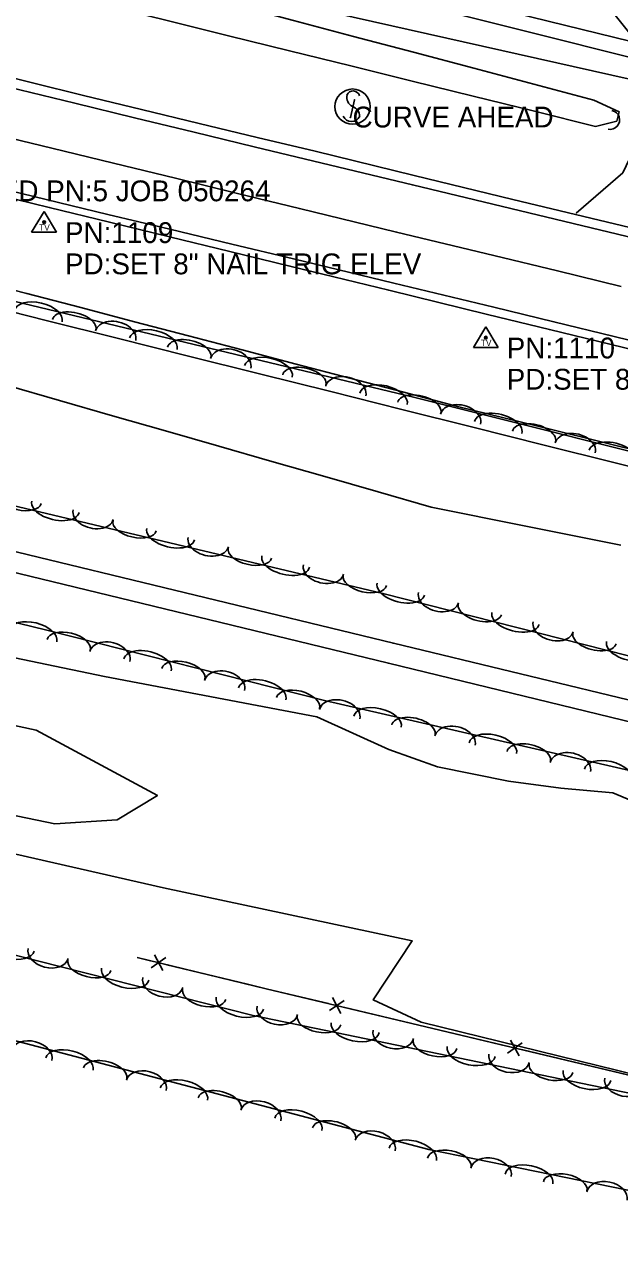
# Model space of a CAD drawing. Extents: x 1441650 to 1491889, y 345904 to 358319.
# Drawn here: x 1446655.8 to 1446798.8, y 354080.8 to 354373 of the extents above; entities that cross this region are included whole.
import ezdxf

# ---------------------------------------------------------------- set-up
doc = ezdxf.new("R2010")
doc.units = 0
for name, color, linetype in [('S_CROSS_DRAIN', 7, 'Continuous'), ('S_DITCHLINE', 7, 'Continuous'), ('S_EDGE_PAVEMENT', 7, 'Continuous'), ('S_FENCE', 7, 'Continuous'), ('S_GAS_UTILITIES', 7, 'Continuous'), ('S_GRAVEL_ROAD', 7, 'Continuous'), ('S_MSC_PT_SYM', 7, 'Continuous'), ('S_PAVEMENT_CROWN', 7, 'Continuous'), ('S_PRIMARY_CTL_ANNOT', 7, 'Continuous'), ('S_RAILROAD', 7, 'Continuous'), ('S_SECONDARY_CTL', 7, 'Continuous'), ('S_SECONDARY_CTL_ANNOT', 7, 'Continuous'), ('S_SHOULDER', 7, 'Continuous'), ('S_SIGN', 7, 'Continuous'), ('S_SIGN_ANNOT', 7, 'Continuous'), ('S_STREAM', 7, 'Continuous'), ('S_TREE', 7, 'Continuous'), ('S_UNDERGROUND_CABLE', 7, 'Continuous'), ('S_WATER_UTILITIES', 7, 'Continuous')]:
    doc.layers.add(name, color=color, linetype=linetype)

msp = doc.modelspace()

# ---------------------------------------------------------------- linework, layer by layer
at = {"layer": 'S_CROSS_DRAIN'}
msp.add_arc((1446796.52, 354350.08), 2.3, 258.0748, 78.404, dxfattribs=at)
at = {"layer": 'S_DITCHLINE'}
for points in [[(1446648.74, 354384.43), (1446662.09, 354380.98), (1446675.44, 354377.53), (1446690.14, 354373.91), (1446704.84, 354370.28), (1446719.54, 354366.65), (1446734.24, 354363.03), (1446748.95, 354359.4), (1446763.65, 354355.77), (1446778.35, 354352.15), (1446793.05, 354348.52), (1446798.14, 354349.79), (1446798.7, 354352.02), (1446792.64, 354354.84), (1446778.2, 354358.66), (1446763.76, 354362.48), (1446749.32, 354366.3), (1446734.87, 354370.11), (1446720.43, 354373.93), (1446705.99, 354377.75), (1446691.55, 354381.57), (1446677.11, 354385.39), (1446663.58, 354388.59), (1446650.04, 354391.79)], [(1446643.15, 354311.73), (1446656.42, 354308.4), (1446669.36, 354305.01), (1446682.29, 354301.62), (1446695.22, 354298.24), (1446708.16, 354294.85), (1446721.09, 354291.46), (1446734.02, 354288.07), (1446746.96, 354284.69), (1446759.89, 354281.3), (1446782.79, 354275.63), (1446805.69, 354269.95)], [(1446651.48, 354286.37), (1446664.24, 354282.71), (1446676.99, 354279.06), (1446689.75, 354275.4), (1446702.51, 354271.75), (1446715.27, 354268.09), (1446728.02, 354264.44), (1446740.78, 354260.78), (1446753.54, 354257.13), (1446776.31, 354252.57), (1446799.08, 354248.01)]]:
    msp.add_lwpolyline(points, dxfattribs=at)
at = {"layer": 'S_EDGE_PAVEMENT'}
for points in [[(1446644.08, 354359.82), (1446667.92, 354354.06), (1446682.27, 354350.59), (1446696.63, 354347.12), (1446710.98, 354343.65), (1446725.33, 354340.18), (1446749.02, 354334.48), (1446772.7, 354328.79), (1446787.68, 354325.2), (1446802.65, 354321.61)], [(1446637.91, 354336.55), (1446661.02, 354330.97), (1446675.89, 354327.4), (1446690.75, 354323.84), (1446705.61, 354320.27), (1446720.47, 354316.7), (1446744.53, 354310.91), (1446768.59, 354305.11), (1446783.04, 354301.61), (1446797.49, 354298.1), (1446811.93, 354294.59)]]:
    msp.add_lwpolyline(points, dxfattribs=at)
at = {"layer": 'S_FENCE'}
for p, q in [((1446689.82, 354148.95), (1446686.28, 354146.5)), ((1446689.07, 354145.82), (1446687.04, 354149.62)), ((1446732.6, 354138.68), (1446729.08, 354136.22)), ((1446731.87, 354135.55), (1446729.81, 354139.34)), ((1446775.41, 354128.49), (1446771.88, 354126.03)), ((1446774.67, 354125.37), (1446772.62, 354129.16))]:
    msp.add_line(p, q, dxfattribs=at)
for points in [[(1446686.11, 354148.19), (1446682.92, 354148.96)], [(1446966.28, 354081.43), (1446713.9, 354141.48), (1446682.92, 354148.96)], [(1446709.44, 354142.55), (1446690, 354147.25)], [(1446728.89, 354137.91), (1446713.9, 354141.48), (1446709.44, 354142.55)], [(1446752.24, 354132.35), (1446732.78, 354136.98)], [(1446771.7, 354127.72), (1446752.24, 354132.35)], [(1446795.05, 354122.17), (1446775.59, 354126.8)], [(1446814.51, 354117.54), (1446795.05, 354122.17)]]:
    msp.add_lwpolyline(points, dxfattribs=at)
at = {"layer": 'S_GAS_UTILITIES'}
msp.add_line((1446655.11, 354405.01), (1446831.87, 354361.39), dxfattribs=at)
at = {"layer": 'S_GRAVEL_ROAD'}
msp.add_lwpolyline([(1446772.22, 354446.15), (1446775.94, 354421.99), (1446779.67, 354397.83), (1446794.19, 354379.67), (1446808.7, 354361.5), (1446805.18, 354349.1), (1446799.55, 354337.34), (1446788.38, 354327.7)], dxfattribs=at)
at = {"layer": 'S_MSC_PT_SYM'}
for points in [[(1446735.09, 354354.91), (1446735.09, 354354.96), (1446735.09, 354354.91), (1446735.04, 354354.91), (1446735.09, 354354.91), (1446735.09, 354354.86), (1446735.09, 354354.91), (1446735.14, 354354.91)], [(1446734.12, 354350.66), (1446734.12, 354350.71), (1446734.12, 354350.66), (1446734.07, 354350.66), (1446734.12, 354350.66), (1446734.12, 354350.61), (1446734.12, 354350.66), (1446734.17, 354350.66)], [(1446744.45, 354224.42), (1446744.45, 354224.47), (1446744.45, 354224.42), (1446744.4, 354224.42), (1446744.45, 354224.42), (1446744.45, 354224.37), (1446744.45, 354224.42), (1446744.5, 354224.42)], [(1446743.27, 354219.65), (1446743.27, 354219.7), (1446743.27, 354219.65), (1446743.22, 354219.65), (1446743.27, 354219.65), (1446743.27, 354219.6), (1446743.27, 354219.65), (1446743.32, 354219.65)]]:
    msp.add_lwpolyline(points, dxfattribs=at)
at = {"layer": 'S_PAVEMENT_CROWN'}
msp.add_lwpolyline([(1446640.17, 354348.66), (1446662.38, 354343.32), (1446677.25, 354339.68), (1446692.13, 354336.05), (1446707, 354332.41), (1446721.88, 354328.77), (1446745.24, 354323.15), (1446768.61, 354317.52), (1446783.92, 354313.81), (1446799.22, 354310.1)], dxfattribs=at)
at = {"layer": 'S_RAILROAD'}
for p, q in [((1446638.58, 354250.06), (1446744.45, 354224.42)), ((1446637.29, 354245.29), (1446743.27, 354219.65)), ((1446744.45, 354224.42), (1446832.58, 354203.16)), ((1446743.27, 354219.65), (1446831.17, 354198.31))]:
    msp.add_line(p, q, dxfattribs=at)
at = {"layer": 'S_SECONDARY_CTL'}
for p, q in [((1446660.56, 354328.12), (1446657.55, 354323.16)), ((1446660.56, 354328.12), (1446663.5, 354323.16)), ((1446657.55, 354323.16), (1446663.5, 354323.16)), ((1446766.68, 354300.42), (1446763.67, 354295.47)), ((1446766.68, 354300.42), (1446769.63, 354295.47)), ((1446763.67, 354295.47), (1446769.63, 354295.47))]:
    msp.add_line(p, q, dxfattribs=at)
for centre, radius in [((1446660.56, 354325.51), 0.311), ((1446660.56, 354325.51), 0.183), ((1446660.56, 354325.51), 0.103), ((1446766.68, 354297.81), 0.311), ((1446766.68, 354297.81), 0.183), ((1446766.68, 354297.81), 0.103)]:
    msp.add_circle(centre, radius, dxfattribs=at)
at = {"layer": 'S_SHOULDER'}
for points in [[(1446645.47, 354362.02), (1446657.73, 354358.98), (1446669.99, 354355.95), (1446683.91, 354352.59), (1446697.82, 354349.24), (1446711.73, 354345.89), (1446725.65, 354342.54), (1446749.42, 354336.74), (1446773.19, 354330.94), (1446788.24, 354327.37), (1446803.28, 354323.8)], [(1446638.11, 354334.82), (1446661.8, 354329.07), (1446676.25, 354325.55), (1446690.7, 354322.02), (1446705.15, 354318.5), (1446719.6, 354314.97), (1446743.36, 354309.16), (1446767.11, 354303.36), (1446781.94, 354299.75), (1446796.76, 354296.15), (1446811.59, 354292.54)]]:
    msp.add_lwpolyline(points, dxfattribs=at)
at = {"layer": 'S_SIGN'}
msp.add_line((1446734.12, 354350.66), (1446735.09, 354354.91), dxfattribs=at)
msp.add_circle((1446734.66, 354353.26), 4.24, dxfattribs=at)
for centre, radius, start, end in [((1446735.83, 354355.52), 2.55, 167.1196, 241.9813), ((1446734.79, 354355.42), 1.62, 16.5258, 156.8957), ((1446733.96, 354350.98), 2.38, 358.6529, 73.7063), ((1446734.4, 354351.86), 2.17, 204.641, 335.359)]:
    msp.add_arc(centre, radius, start, end, dxfattribs=at)
at = {"layer": 'S_STREAM'}
for points in [[(1447129.5, 354104.57), (1446994.23, 354133.18), (1446909.61, 354154.38), (1446841.48, 354174.69), (1446806.02, 354184.81), (1446797.22, 354188.51), (1446784.71, 354189.63), (1446772.13, 354191.28), (1446755.07, 354194.76), (1446743.36, 354198.92), (1446726.05, 354206.8), (1446675.07, 354216.43), (1446623.81, 354227.09)], [(1446613.63, 354213.22), (1446658.66, 354203.53), (1446687.79, 354187.91), (1446678.12, 354182.03), (1446663.13, 354181.07), (1446644.89, 354184.8)], [(1446559.21, 354195.32), (1446689.25, 354165.69), (1446748.98, 354152.95), (1446739.61, 354138.78), (1446751.15, 354133.46), (1446807.84, 354119.5), (1446913.68, 354096.78), (1446968.96, 354083.15), (1447086.45, 354057.37), (1447115.08, 354052.63), (1447127.38, 354055.9), (1447146.54, 354065.89), (1447165.17, 354069.9), (1447202.61, 354060.7)]]:
    msp.add_lwpolyline(points, dxfattribs=at)
at = {"layer": 'S_TREE'}
for points in [[(1446066.8, 354447.62), (1446143.91, 354428.65), (1446246.93, 354407.56), (1446309.08, 354398.67), (1446342.08, 354392.02), (1446387.8, 354382.36), (1446425.03, 354363.96), (1446462.42, 354353.82), (1446542.91, 354333.16), (1446634.86, 354310.99), (1446749.65, 354283.42), (1446825.75, 354264.35), (1446891.49, 354247.76), (1446920.75, 354233.86), (1446937, 354226.62), (1446955.71, 354227.95), (1446981.79, 354224.67), (1447009.64, 354215.66), (1447044.85, 354206.75), (1447061.38, 354203.2), (1447067.8, 354201.83), (1447129.51, 354187.75)], [(1447118.54, 354144.26), (1446946.35, 354185.46), (1446854.63, 354207.8), (1446741.94, 354236.39), (1446606.53, 354268.55), (1446479.42, 354298.82), (1446390.4, 354322.33), (1446338.7, 354336.12), (1446187.84, 354373.79), (1446074.45, 354398.8), (1446034.2, 354416.88)], [(1446062.9, 354365.26), (1446209.56, 354335.29), (1446334.34, 354301.68), (1446448.71, 354277.47), (1446559.94, 354252.19), (1446660.85, 354227.62), (1446727.95, 354210.67), (1446931.37, 354164.04), (1447103.63, 354120.07)], [(1446643.95, 354306.2), (1446661.04, 354301.92), (1446678.13, 354297.65), (1446695.22, 354293.38), (1446712.31, 354289.11), (1446729.4, 354284.84), (1446746.49, 354280.57), (1446763.58, 354276.29), (1446780.67, 354272.02), (1446797.76, 354267.75), (1446814.85, 354263.48), (1446831.94, 354259.21), (1446849.03, 354254.94), (1446866.12, 354250.66), (1446883.22, 354246.39), (1446900.31, 354242.12), (1446917.4, 354237.85), (1446934.49, 354233.58), (1446951.58, 354229.31), (1446968.67, 354225.03), (1446985.76, 354220.76), (1447002.85, 354216.49)], [(1446643.95, 354306.2), (1446661.04, 354301.92), (1446678.13, 354297.65), (1446695.22, 354293.38), (1446712.31, 354289.11), (1446729.4, 354284.84), (1446746.49, 354280.57), (1446763.58, 354276.29), (1446780.67, 354272.02), (1446797.76, 354267.75), (1446814.85, 354263.48), (1446831.94, 354259.21), (1446849.03, 354254.94), (1446866.12, 354250.66), (1446883.22, 354246.39), (1446900.31, 354242.12), (1446917.4, 354237.85), (1446934.49, 354233.58), (1446951.58, 354229.31), (1446968.67, 354225.03), (1446985.76, 354220.76), (1447002.85, 354216.49)], [(1447079.87, 354045.33), (1446925.27, 354086.02), (1446826.72, 354111.12), (1446710.76, 354135.04), (1446624.78, 354156.79), (1446563.72, 354172.14), (1446543.1, 354175.34), (1446523.74, 354172.55), (1446531.96, 354163.45), (1446576.82, 354153.26), (1446638.72, 354132.92), (1446753, 354102.89), (1446829.75, 354087.21), (1446863.83, 354072.65), (1446874.2, 354057.44)]]:
    msp.add_lwpolyline(points, dxfattribs=at)
for centre, major_axis, ratio, start_param, end_param in [((1446659.16, 354302.99), (-5.71, 1.37), 0.545886, 3.141324, 6.282916), ((1446667.78, 354300.92), (-5.2, 1.25), 0.536577, 3.141332, 6.282925), ((1446677.74, 354298.26), (-4.82, 1.16), 0.680086, 3.141155, 6.282748), ((1446686.8, 354296.35), (-5.71, 1.37), 0.545886, 3.141324, 6.282916), ((1446695.42, 354294.28), (-5.2, 1.25), 0.536577, 3.141332, 6.282925), ((1446705.38, 354291.62), (-4.82, 1.16), 0.680086, 3.141155, 6.282748), ((1446714.44, 354289.71), (-5.71, 1.37), 0.545886, 3.141324, 6.282916), ((1446723.07, 354287.64), (-5.2, 1.25), 0.536577, 3.141332, 6.282925), ((1446733.02, 354284.98), (-4.82, 1.16), 0.680086, 3.141155, 6.282748), ((1446742.08, 354283.08), (-5.71, 1.37), 0.545886, 3.141324, 6.282916), ((1446750.68, 354281), (-5.19, 1.29), 0.536682, 3.139733, 6.281326), ((1446760.61, 354278.24), (-4.81, 1.19), 0.680218, 3.138469, 6.280062), ((1446769.65, 354276.24), (-5.69, 1.42), 0.545993, 3.139673, 6.281266), ((1446778.25, 354274.08), (-5.19, 1.29), 0.536682, 3.139733, 6.281326), ((1446788.17, 354271.33), (-4.81, 1.19), 0.680218, 3.138469, 6.280062), ((1446797.22, 354269.33), (-5.69, 1.42), 0.545993, 3.139673, 6.281266), ((1446654.64, 354259.21), (5.2, -1.24), 0.518337, 3.141616, 6.283208), ((1446663.27, 354257.16), (5.71, -1.36), 0.527329, 3.141616, 6.283209), ((1446672.34, 354255.27), (4.82, -1.15), 0.656967, 3.14163, 6.283223), ((1446682.3, 354252.64), (5.2, -1.24), 0.518337, 3.141616, 6.283208), ((1446690.93, 354250.59), (5.71, -1.36), 0.527329, 3.141616, 6.283209), ((1446699.99, 354248.7), (4.82, -1.15), 0.656967, 3.14163, 6.283223), ((1446709.96, 354246.07), (5.2, -1.24), 0.518337, 3.141616, 6.283208), ((1446718.59, 354244.02), (5.71, -1.36), 0.527329, 3.141616, 6.283209), ((1446727.65, 354242.13), (4.82, -1.15), 0.656967, 3.14163, 6.283223), ((1446737.62, 354239.5), (5.2, -1.24), 0.518337, 3.141616, 6.283208), ((1446746.26, 354237.39), (5.69, -1.44), 0.527334, 3.141122, 6.282715), ((1446755.3, 354235.36), (4.8, -1.22), 0.656973, 3.140848, 6.282441), ((1446765.22, 354232.58), (5.18, -1.31), 0.518341, 3.141136, 6.282729), ((1446657.87, 354226.18), (-5.7, 1.39), 0.547247, 3.141006, 6.282598), ((1446773.82, 354230.4), (5.69, -1.44), 0.527334, 3.141122, 6.282715), ((1446782.85, 354228.37), (4.8, -1.22), 0.656973, 3.140848, 6.282441), ((1446666.45, 354224.03), (-5.18, 1.3), 0.538051, 3.139766, 6.281358), ((1446792.78, 354225.59), (5.18, -1.31), 0.518341, 3.141136, 6.282729), ((1446676.37, 354221.26), (-4.81, 1.2), 0.681952, 3.138517, 6.28011), ((1446801.37, 354223.41), (5.69, -1.44), 0.527334, 3.141122, 6.282715), ((1446685.41, 354219.24), (-5.69, 1.43), 0.547385, 3.139707, 6.2813), ((1446694, 354217.07), (-5.18, 1.3), 0.538051, 3.139766, 6.281358), ((1446703.92, 354214.29), (-4.81, 1.2), 0.681952, 3.138517, 6.28011), ((1446712.96, 354212.28), (-5.69, 1.43), 0.547385, 3.139707, 6.2813), ((1446721.56, 354210.1), (-5.18, 1.3), 0.538051, 3.139766, 6.281358), ((1446731.56, 354207.41), (-4.83, 1.11), 0.681762, 3.141402, 6.282995), ((1446740.64, 354205.59), (-5.72, 1.31), 0.547231, 3.141476, 6.283068), ((1446749.28, 354203.61), (-5.21, 1.19), 0.537899, 3.141479, 6.283072), ((1446759.27, 354201.06), (-4.83, 1.11), 0.681762, 3.141402, 6.282995), ((1446768.35, 354199.24), (-5.72, 1.31), 0.547231, 3.141476, 6.283068), ((1446776.99, 354197.26), (-5.21, 1.19), 0.537899, 3.141479, 6.283072), ((1446786.98, 354194.71), (-4.83, 1.11), 0.681762, 3.141402, 6.282995), ((1446796.06, 354192.89), (-5.72, 1.31), 0.547231, 3.141476, 6.283068), ((1446652.47, 354151.96), (5.69, -1.44), 0.548203, 3.141632, 6.283224), ((1446661.51, 354149.95), (4.8, -1.22), 0.682973, 3.141657, 6.283249), ((1446671.43, 354147.17), (5.18, -1.31), 0.538855, 3.141631, 6.283223), ((1446680.03, 354144.99), (5.69, -1.44), 0.548203, 3.141632, 6.283224), ((1446689.06, 354142.97), (4.8, -1.22), 0.682973, 3.141657, 6.283249), ((1446698.99, 354140.19), (5.18, -1.31), 0.538855, 3.141631, 6.283223), ((1446707.58, 354138.02), (5.69, -1.44), 0.548203, 3.141632, 6.283224), ((1446716.58, 354136.26), (4.85, -1), 0.68297, 3.141593, 6.283185), ((1446726.61, 354133.92), (5.24, -1.08), 0.538853, 3.141593, 6.283185), ((1446735.3, 354132.13), (5.75, -1.19), 0.548201, 3.141593, 6.283185), ((1446744.42, 354130.52), (4.85, -1), 0.68297, 3.141593, 6.283185), ((1446657.62, 354125.5), (-4.79, 1.26), 0.682988, 3.140928, 6.28252), ((1446666.64, 354123.4), (-5.68, 1.49), 0.548215, 3.141186, 6.282778), ((1446754.45, 354128.18), (5.24, -1.08), 0.538853, 3.141593, 6.283185), ((1446763.14, 354126.39), (5.75, -1.19), 0.548201, 3.141593, 6.283185), ((1446675.22, 354121.15), (-5.17, 1.36), 0.538867, 3.141198, 6.282791), ((1446772.26, 354124.78), (4.85, -1), 0.68297, 3.141593, 6.283185), ((1446685.11, 354118.28), (-4.79, 1.26), 0.682988, 3.140928, 6.28252), ((1446782.3, 354122.44), (5.24, -1.08), 0.538853, 3.141593, 6.283185), ((1446790.98, 354120.65), (5.75, -1.19), 0.548201, 3.141593, 6.283185), ((1446694.13, 354116.18), (-5.68, 1.49), 0.548215, 3.141186, 6.282778), ((1446800.1, 354119.03), (4.85, -1), 0.68297, 3.141593, 6.283185), ((1446702.71, 354113.92), (-5.17, 1.36), 0.538867, 3.141198, 6.282791), ((1446712.61, 354111.05), (-4.79, 1.26), 0.682988, 3.140928, 6.28252), ((1446721.63, 354108.95), (-5.68, 1.49), 0.548215, 3.141186, 6.282778), ((1446730.2, 354106.7), (-5.17, 1.36), 0.538867, 3.141198, 6.282791), ((1446740.1, 354103.83), (-4.79, 1.26), 0.682988, 3.140928, 6.28252), ((1446749.12, 354101.73), (-5.68, 1.49), 0.548215, 3.141186, 6.282778), ((1446757.88, 354099.74), (-5.24, 1.07), 0.538853, 3.141593, 6.283185), ((1446767.92, 354097.42), (-4.85, 0.99), 0.68297, 3.141593, 6.283185), ((1446777.04, 354095.82), (-5.75, 1.17), 0.548201, 3.141593, 6.283185), ((1446785.73, 354094.05), (-5.24, 1.07), 0.538853, 3.141593, 6.283185), ((1446795.77, 354091.73), (-4.85, 0.99), 0.68297, 3.141593, 6.283185)]:
    msp.add_ellipse(centre, major_axis=major_axis, ratio=ratio, start_param=start_param, end_param=end_param, dxfattribs=at)
at = {"layer": 'S_UNDERGROUND_CABLE'}
msp.add_line((1446626.22, 354399.19), (1446829.17, 354353.53), dxfattribs=at)
at = {"layer": 'S_WATER_UTILITIES'}
msp.add_line((1446563.89, 354424.77), (1446805.24, 354364.1), dxfattribs=at)

# ---------------------------------------------------------------- texts
at = {"layer": 'S_PRIMARY_CTL_ANNOT'}
msp.add_text('PD:STD AHTD MON.STAMPED PN:5 JOB 050264', height=5, dxfattribs=at).set_placement((1446562.98, 354330.54))
at = {"layer": 'S_SECONDARY_CTL'}
for p in [(1446659.35, 354323.5), (1446765.47, 354295.8)]:
    msp.add_text('TV', height=1.5, rotation=360, dxfattribs=at).set_placement(p)
at = {"layer": 'S_SECONDARY_CTL_ANNOT'}
for s, p in [('PN:1109', (1446665.56, 354320.51)), ('PD:SET 8" NAIL TRIG ELEV', (1446665.56, 354313.01)), ('PN:1110', (1446771.68, 354292.81)), ('PD:SET 8" NAIL TRIG ELEV', (1446771.68, 354285.31))]:
    msp.add_text(s, height=5, dxfattribs=at).set_placement(p)
at = {"layer": 'S_SIGN_ANNOT'}
msp.add_text('CURVE AHEAD', height=5, dxfattribs=at).set_placement((1446734.66, 354348.26))

doc.saveas('drawing.dxf')
